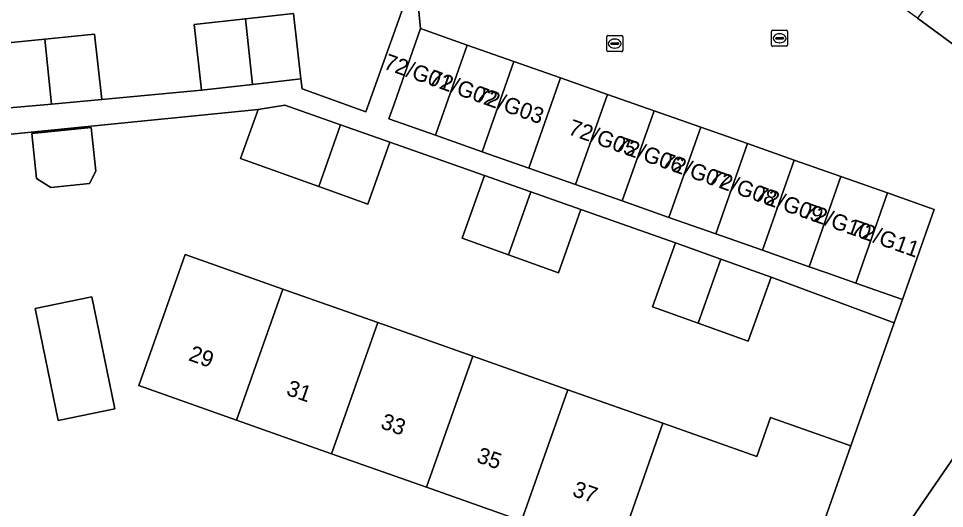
# Model space of a CAD drawing. Extents: x 160554 to 161248, y 385329 to 386506.
# Drawn here: x 160836.9 to 160894.7, y 385938.1 to 385968.7 of the extents above; entities that cross this region are included whole.
import ezdxf

# ---------------------------------------------------------------- set-up
doc = ezdxf.new("R2010")
doc.units = 0
for name, color, linetype in [('IMGEO_Erf', 7, 'Continuous'), ('IMGEO_Kolk', 7, 'Continuous'), ('IMGEO_Muur', 7, 'Continuous'), ('IMGEO_Pand', 7, 'Continuous'), ('IMGEO_Pand_nummerreeks', 7, 'Continuous'), ('IMGEO_Rijbaan_lokaal_open', 7, 'Continuous'), ('IMGEO_Rioolput', 7, 'Continuous'), ('IMGEO_Voetpad_open', 7, 'Continuous')]:
    doc.layers.add(name, color=color, linetype=linetype)

msp = doc.modelspace()

# ---------------------------------------------------------------- linework, layer by layer
at = {"layer": 'IMGEO_Erf'}
for points in [[(160835.398, 385967.092), (160838.526, 385967.397), (160841.634, 385967.701), (160842.089, 385963.638), (160848.319, 385964.215), (160847.861, 385968.309), (160851.067, 385968.668), (160854.059, 385969.003), (160854.517, 385964.909), (160854.6, 385964.296), (160858.563, 385962.869), (160861.645, 385971.496)], [(160846.06, 385950.488), (160847.284, 385953.956), (160853.382, 385951.804), (160859.317, 385949.71), (160865.253, 385947.615), (160871.187, 385945.521), (160877.122, 385943.426), (160882.986, 385941.357), (160883.843, 385943.785), (160884.127, 385943.685), (160888.841, 385942.021), (160891.557, 385949.701), (160883.871, 385952.541), (160882.431, 385948.548), (160879.325, 385949.668), (160876.462, 385950.701), (160877.902, 385954.694), (160872.002, 385956.771), (160870.591, 385952.813), (160867.482, 385953.932), (160864.593, 385954.971), (160865.99, 385958.889), (160860.069, 385960.973), (160858.687, 385957.096), (160855.636, 385958.193), (160850.755, 385959.949), (160851.843, 385963.002), (160829.319, 385960.753)], [(160861.372, 385934.889), (160883.981, 385927.769), (160885.54, 385932.667), (160880.779, 385934.348), (160880.335, 385933.09), (160874.235, 385935.243), (160868.3, 385937.337), (160862.365, 385939.432), (160856.43, 385941.526), (160850.495, 385943.621), (160844.396, 385945.773), (160846.06, 385950.488)], [(160901.859, 385950.881), (160889.565, 385932.976), (160887.33, 385925.297), (160903.014, 385920.416)]]:
    msp.add_lwpolyline(points, dxfattribs=at)
for points in [[(160837.724, 385961.499), (160841.426, 385961.884), (160841.71, 385959.151), (160841.328, 385958.389), (160838.916, 385958.137), (160838.015, 385958.71)], [(160837.928, 385950.586), (160841.461, 385951.312), (160842.896, 385944.323), (160839.364, 385943.597)]]:
    msp.add_lwpolyline(points, close=True, dxfattribs=at)
at = {"layer": 'IMGEO_Kolk'}
for p, q in [((160883.904, 385967.021), (160883.904, 385967.873)), ((160883.979, 385967.947), (160884.831, 385967.947)), ((160884.905, 385967.873), (160884.905, 385967.021)), ((160884.163, 385967.441), (160884.163, 385967.453)), ((160884.601, 385967.404), (160884.203, 385967.404)), ((160884.206, 385967.49), (160884.604, 385967.49)), ((160884.392, 385967.727), (160884.417, 385967.727)), ((160884.647, 385967.453), (160884.647, 385967.441)), ((160884.831, 385966.947), (160883.979, 385966.947)), ((160884.415, 385967.167), (160884.39, 385967.167))]:
    msp.add_line(p, q, dxfattribs=at)
for points in [[(160883.904, 385967.021), (160883.904, 385967.873)], [(160883.979, 385967.947), (160884.831, 385967.947)], [(160884.905, 385967.873), (160884.905, 385967.021)], [(160884.831, 385966.947), (160883.979, 385966.947)]]:
    msp.add_lwpolyline(points, dxfattribs=at)
for centre, radius, start, end in [((160883.981, 385967.871), 0.0765, 91.55205, 178.44795), ((160883.981, 385967.871), 0.0765, 91.55205, 178.44795), ((160884.829, 385967.871), 0.0765, 1.55205, 88.44795), ((160884.829, 385967.871), 0.0765, 1.55205, 88.44795), ((160884.203, 385967.45), 0.0403, 85.87752, 175.75265), ((160884.2, 385967.44), 0.0366, 178.93798, 274.71019), ((160884.604, 385967.447), 0.043, 264.86636, 352.45326), ((160884.608, 385967.452), 0.0386, 1.73085, 96.63898), ((160883.981, 385967.023), 0.0765, 181.55205, 268.44795), ((160883.981, 385967.023), 0.0765, 181.55205, 268.44795), ((160884.829, 385967.023), 0.0765, 271.55205, 358.44795), ((160884.829, 385967.023), 0.0765, 271.55205, 358.44795)]:
    msp.add_arc(centre, radius, start, end, dxfattribs=at)
for centre, major_axis, ratio, start_param, end_param in [((160884.391, 385967.447), (-0.387, 0.002), 0.722429, 4.712389, 7.853982), ((160884.416, 385967.447), (-0.39, 0.002), 0.717154, 1.570796, 4.712389)]:
    msp.add_ellipse(centre, major_axis=major_axis, ratio=ratio, start_param=start_param, end_param=end_param, dxfattribs=at)
at = {"layer": 'IMGEO_Muur'}
msp.add_lwpolyline([(160861.645, 385971.496), (160858.563, 385962.869)], dxfattribs=at)
at = {"layer": 'IMGEO_Pand'}
for points in [[(160895.355, 385966.981), (160898.88, 385971.806), (160896.536, 385973.519), (160893.01, 385968.695)], [(160854.517, 385964.909), (160854.059, 385969.003), (160851.067, 385968.668), (160851.495, 385964.571)], [(160851.495, 385964.571), (160851.067, 385968.668), (160847.861, 385968.309), (160848.319, 385964.215)], [(160860.334, 385963.334), (160860.013, 385962.422), (160862.927, 385961.397), (160864.907, 385967.025), (160861.993, 385968.05)], [(160838.948, 385963.347), (160838.526, 385967.397), (160835.398, 385967.092), (160835.849, 385963.06)], [(160842.089, 385963.638), (160841.634, 385967.701), (160838.526, 385967.397), (160838.948, 385963.347)], [(160865.841, 385960.372), (160867.821, 385966), (160864.907, 385967.025), (160862.927, 385961.397)], [(160868.755, 385959.346), (160870.735, 385964.974), (160867.821, 385966), (160865.841, 385960.372)], [(160871.669, 385958.321), (160873.649, 385963.949), (160870.735, 385964.974), (160868.755, 385959.346)], [(160874.583, 385957.296), (160876.563, 385962.924), (160873.649, 385963.949), (160871.669, 385958.321)], [(160856.999, 385962.054), (160853.51, 385963.283), (160851.843, 385963.002), (160850.755, 385959.949), (160855.636, 385958.193)], [(160877.498, 385956.271), (160879.478, 385961.899), (160876.563, 385962.924), (160874.583, 385957.296)], [(160856.999, 385962.054), (160855.636, 385958.193), (160858.687, 385957.096), (160860.069, 385960.973)], [(160837.724, 385961.499), (160838.015, 385958.71), (160838.916, 385958.137), (160841.328, 385958.389), (160841.71, 385959.151), (160841.426, 385961.884)], [(160880.412, 385955.246), (160882.392, 385960.874), (160879.478, 385961.899), (160877.498, 385956.271)], [(160883.326, 385954.22), (160885.306, 385959.849), (160882.392, 385960.874), (160880.412, 385955.246)], [(160886.24, 385953.195), (160888.22, 385958.823), (160885.306, 385959.849), (160883.326, 385954.22)], [(160865.99, 385958.889), (160864.593, 385954.971), (160867.482, 385953.932), (160868.873, 385957.873)], [(160887.352, 385952.804), (160889.154, 385952.17), (160891.134, 385957.798), (160888.22, 385958.823), (160886.24, 385953.195)], [(160868.873, 385957.873), (160867.482, 385953.932), (160870.591, 385952.813), (160872.002, 385956.771)], [(160892.068, 385951.145), (160894.048, 385956.773), (160891.134, 385957.798), (160889.154, 385952.17)], [(160877.902, 385954.694), (160876.462, 385950.701), (160879.325, 385949.668), (160880.738, 385953.671)], [(160853.382, 385951.804), (160847.284, 385953.956), (160846.06, 385950.488), (160844.396, 385945.773), (160850.495, 385943.621)], [(160880.738, 385953.671), (160879.325, 385949.668), (160882.431, 385948.548), (160883.871, 385952.541)], [(160850.495, 385943.621), (160856.43, 385941.526), (160859.317, 385949.71), (160853.382, 385951.804)], [(160842.896, 385944.323), (160841.461, 385951.312), (160837.928, 385950.586), (160839.364, 385943.597)], [(160856.43, 385941.526), (160862.365, 385939.432), (160865.253, 385947.615), (160859.317, 385949.71)], [(160871.187, 385945.521), (160865.253, 385947.615), (160862.365, 385939.432), (160868.3, 385937.337)], [(160877.122, 385943.426), (160871.187, 385945.521), (160868.3, 385937.337), (160874.235, 385935.243)], [(160888.841, 385942.021), (160884.127, 385943.685), (160883.843, 385943.785), (160882.986, 385941.357), (160877.122, 385943.426), (160874.235, 385935.243), (160880.335, 385933.09), (160880.779, 385934.348), (160885.54, 385932.667)]]:
    msp.add_lwpolyline(points, close=True, dxfattribs=at)
at = {"layer": 'IMGEO_Rijbaan_lokaal_open'}
for points in [[(160895.355, 385966.981), (160893.01, 385968.695), (160890.666, 385970.408), (160888.322, 385972.121), (160885.978, 385973.834), (160883.634, 385975.547), (160884.54, 385976.787), (160883.212, 385977.724), (160881.288, 385974.95)], [(160861.645, 385971.496), (160861.993, 385968.05), (160864.907, 385967.025), (160867.821, 385966), (160870.735, 385964.974), (160873.649, 385963.949), (160876.563, 385962.924), (160879.478, 385961.899), (160882.392, 385960.874), (160885.306, 385959.849), (160888.22, 385958.823), (160891.134, 385957.798), (160894.048, 385956.773), (160892.068, 385951.145), (160891.557, 385949.701), (160888.841, 385942.021), (160885.54, 385932.667), (160883.981, 385927.769), (160883.599, 385926.57), (160887.33, 385925.297), (160889.565, 385932.976), (160901.859, 385950.881)]]:
    msp.add_lwpolyline(points, dxfattribs=at)
at = {"layer": 'IMGEO_Rioolput'}
for p, q in [((160873.609, 385966.688), (160873.609, 385967.54)), ((160873.684, 385967.614), (160874.536, 385967.614)), ((160874.097, 385967.394), (160874.122, 385967.394)), ((160874.61, 385967.54), (160874.61, 385966.688)), ((160873.868, 385967.108), (160873.868, 385967.12)), ((160874.306, 385967.071), (160873.908, 385967.071)), ((160873.911, 385967.157), (160874.309, 385967.157)), ((160874.12, 385966.834), (160874.095, 385966.834)), ((160874.352, 385967.12), (160874.352, 385967.108)), ((160874.536, 385966.614), (160873.684, 385966.614))]:
    msp.add_line(p, q, dxfattribs=at)
for points in [[(160873.609, 385966.688), (160873.609, 385967.54)], [(160873.684, 385967.614), (160874.536, 385967.614)], [(160874.61, 385967.54), (160874.61, 385966.688)], [(160874.536, 385966.614), (160873.684, 385966.614)]]:
    msp.add_lwpolyline(points, dxfattribs=at)
for centre, radius, start, end in [((160873.686, 385967.538), 0.0765, 91.55205, 178.44795), ((160873.686, 385967.538), 0.0765, 91.55205, 178.44795), ((160874.534, 385967.538), 0.0765, 1.55205, 88.44795), ((160874.534, 385967.538), 0.0765, 1.55205, 88.44795), ((160873.686, 385966.69), 0.0765, 181.55205, 268.44795), ((160873.686, 385966.69), 0.0765, 181.55205, 268.44795), ((160873.908, 385967.117), 0.0403, 85.87752, 175.75265), ((160873.905, 385967.107), 0.0366, 178.93798, 274.71019), ((160874.309, 385967.114), 0.043, 264.86636, 352.45326), ((160874.313, 385967.119), 0.0386, 1.73085, 96.63898), ((160874.534, 385966.69), 0.0765, 271.55205, 358.44795), ((160874.534, 385966.69), 0.0765, 271.55205, 358.44795)]:
    msp.add_arc(centre, radius, start, end, dxfattribs=at)
for centre, major_axis, ratio, start_param, end_param in [((160874.096, 385967.114), (-0.387, 0.002), 0.722429, 4.712389, 7.853982), ((160874.121, 385967.114), (-0.39, 0.002), 0.717154, 1.570796, 4.712389)]:
    msp.add_ellipse(centre, major_axis=major_axis, ratio=ratio, start_param=start_param, end_param=end_param, dxfattribs=at)
at = {"layer": 'IMGEO_Voetpad_open'}
msp.add_lwpolyline([(160829.319, 385960.753), (160851.843, 385963.002), (160853.51, 385963.283), (160856.999, 385962.054), (160860.069, 385960.973), (160865.99, 385958.889), (160868.873, 385957.873), (160872.002, 385956.771), (160877.902, 385954.694), (160880.738, 385953.671), (160883.871, 385952.541), (160891.557, 385949.701), (160892.068, 385951.145), (160889.154, 385952.17), (160887.352, 385952.804), (160886.24, 385953.195), (160883.326, 385954.22), (160880.412, 385955.246), (160877.498, 385956.271), (160874.583, 385957.296), (160871.669, 385958.321), (160868.755, 385959.346), (160865.841, 385960.372), (160862.927, 385961.397), (160860.013, 385962.422), (160860.334, 385963.334), (160861.993, 385968.05), (160861.645, 385971.496), (160858.563, 385962.869), (160854.6, 385964.296), (160854.517, 385964.909), (160851.495, 385964.571), (160848.319, 385964.215), (160842.089, 385963.638), (160838.948, 385963.347), (160835.849, 385963.06)], dxfattribs=at)

# ---------------------------------------------------------------- texts
at = {"layer": 'IMGEO_Pand_nummerreeks'}
for s, rotation, p in [('72/G01', 340.45265, (160859.617, 385965.572)), ('72/G02', 340.45265, (160862.415, 385964.579)), ('72/G03', 340.45265, (160865.328, 385963.545)), ('72/G05', 340.45265, (160871.142, 385961.48)), ('72/G06', 340.45265, (160874.049, 385960.448)), ('72/G07', 340.45265, (160876.956, 385959.416)), ('72/G08', 340.45265, (160879.867, 385958.383)), ('72/G09', 340.45265, (160882.768, 385957.353)), ('72/G10', 340.45265, (160885.767, 385956.288)), ('72/G11', 340.45265, (160888.775, 385955.22)), ('29', 340.56188, (160847.45, 385947.368)), ('31', 340.56188, (160853.547, 385945.216)), ('33', 340.56188, (160859.43, 385943.14)), ('35', 340.56188, (160865.42, 385941.026)), ('37', 340.56188, (160871.409, 385938.912))]:
    msp.add_text(s, height=1, rotation=rotation, dxfattribs=at).set_placement(p)

doc.saveas('drawing.dxf')
